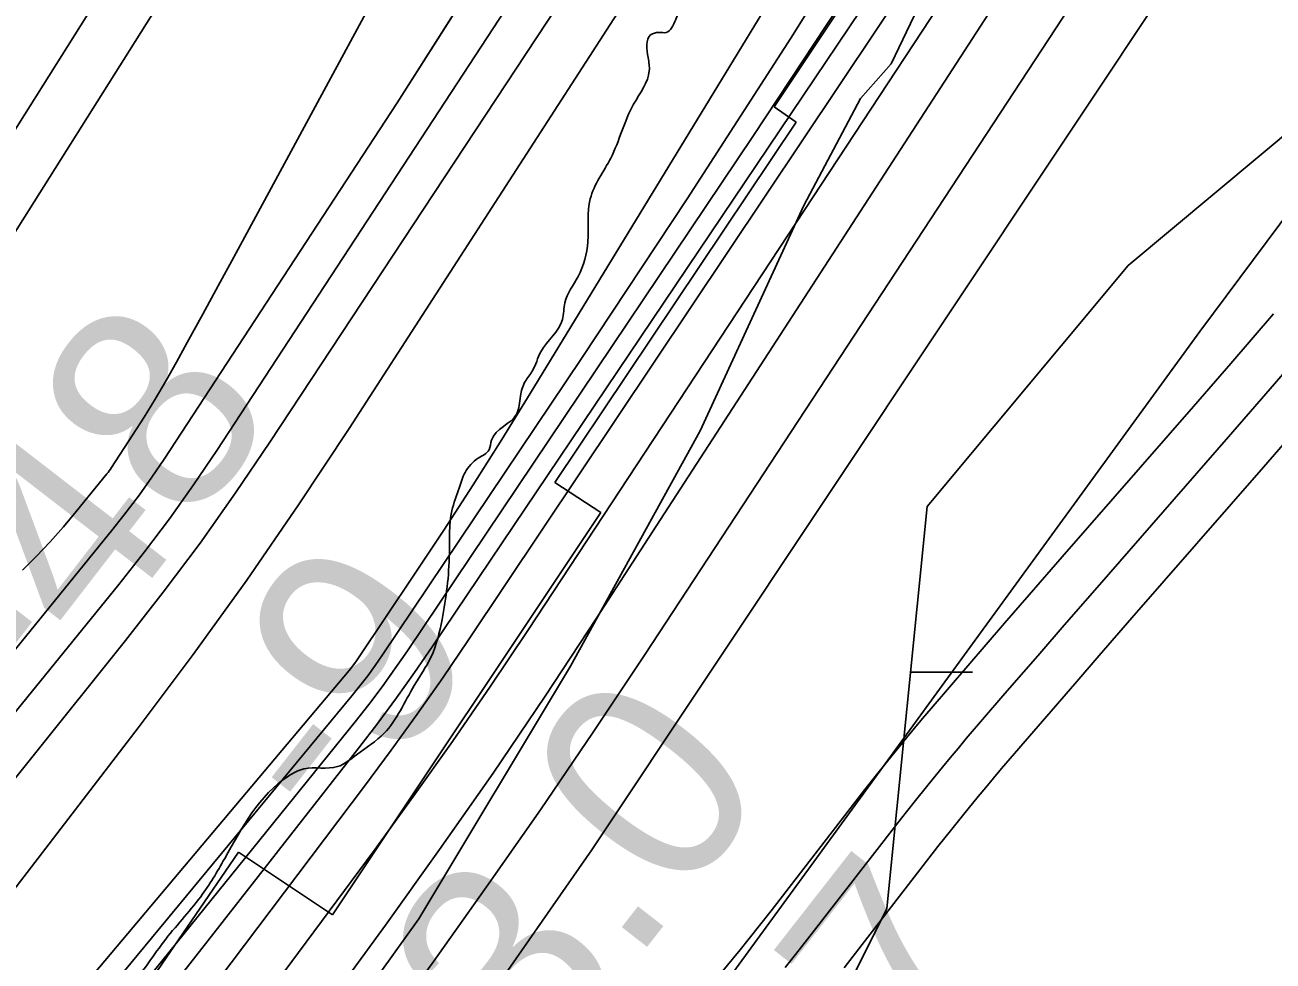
# Model space of a CAD drawing. Extents: x 3279314 to 3317160, y 734079 to 759431.
# Drawn here: x 3309800.7 to 3310204.9, y 739965.2 to 740268.5 of the extents above; entities that cross this region are included whole.
import ezdxf

# ---------------------------------------------------------------- set-up
doc = ezdxf.new("R2010")
doc.units = 0
for name, color, linetype in [('V-RIVR-EDGE', 7, 'Continuous'), ('V-RIVR-RANG', 7, 'Continuous'), ('V-ROAD-CNTR', 7, 'Continuous'), ('V-RRAP-RVMT', 7, 'Continuous'), ('V-SITE-VEGE', 7, 'Continuous'), ('V-TOPO-DPTH', 7, 'Continuous'), ('V-TOPO-MAJR', 7, 'Continuous'), ('V-TOPO-MINR', 7, 'Continuous'), ('V-TOPO-WATR', 7, 'Continuous'), ('V-WETL-SWMP', 7, 'Continuous')]:
    doc.layers.add(name, color=color, linetype=linetype)

msp = doc.modelspace()

# ---------------------------------------------------------------- linework, layer by layer
at = {"layer": 'V-RIVR-EDGE'}
msp.add_spline([(3309406.57, 739469.1), (3309406.86, 739470.24), (3309409.6, 739480.7), (3309411.94, 739488.45), (3309415.44, 739490.39), (3309418.54, 739491.15), (3309422.42, 739489.98), (3309428.24, 739491.9), (3309433.69, 739499.26), (3309438.75, 739506.62), (3309450.41, 739518.22), (3309464.03, 739536.03), (3309476.87, 739555.77), (3309496.72, 739584.42), (3309506.06, 739597.97), (3309519.68, 739614.22), (3309546.5, 739639.37), (3309559.72, 739653.68), (3309570.21, 739663.74), (3309585.37, 739678.44), (3309605.6, 739702.43), (3309641.37, 739738.41), (3309663.14, 739760.46), (3309682.19, 739779.03), (3309686.48, 739788.71), (3309693.87, 739798.78), (3309702.81, 739807.29), (3309713.69, 739818.12), (3309734.69, 739839.78), (3309757.64, 739866.48), (3309784.47, 739896.28), (3309806.26, 739925.31), (3309824.16, 739949.7), (3309828.82, 739952.79), (3309833.87, 739956.65), (3309845.54, 739971.36), (3309857.6, 739986.07), (3309865.38, 739998.46), (3309886, 740025.17), (3309891.05, 740027.48), (3309901.91, 740028.23), (3309908.12, 740032.09), (3309917.06, 740039.05), (3309926.79, 740054.54), (3309932.25, 740063.83), (3309935.77, 740075.84), (3309938.15, 740097.17), (3309938.96, 740111.13), (3309941.3, 740118.49), (3309943.25, 740123.53), (3309947.53, 740128.17), (3309951.03, 740130.87), (3309951.81, 740133.98), (3309959.98, 740142.49), (3309961.15, 740148.3), (3309962.72, 740152.95), (3309965.05, 740156.43), (3309967.78, 740162.63), (3309974.79, 740173.09), (3309975.58, 740178.51), (3309979.86, 740187.03), (3309982.99, 740198.27), (3309983.8, 740212.23), (3309990.43, 740225.4), (3309997.84, 740242.83), (3310002.91, 740253.68), (3310002.53, 740257.95), (3310003.33, 740265.31), (3310006.04, 740266.08), (3310008.37, 740266.08), (3310011.48, 740270.33), (3310020.05, 740286.21), (3310046.13, 740325.7), (3310059.77, 740350.88), (3310067.17, 740364.43), (3310064.86, 740370.26), (3310064.1, 740378.01), (3310064.89, 740384.99), (3310067.63, 740395.07), (3310071.92, 740404.36), (3310077.75, 740407.45), (3310083.56, 740407.05), (3310091.71, 740406.25), (3310100.25, 740410.89), (3310108.41, 740417.07), (3310115.41, 740425.59), (3310118.91, 740428.29), (3310123.17, 740429.06), (3310128.6, 740429.04), (3310138.69, 740431.35), (3310142.57, 740432.5), (3310149.96, 740439.07), (3310155.39, 740440.22), (3310158.1, 740440.22), (3310163.14, 740440.2), (3310171.68, 740440.18), (3310184.1, 740445.58), (3310197.69, 740453.69), (3310207.02, 740461.43), (3310214.79, 740469.16), (3310221, 740471.47), (3310225.28, 740473.4), (3310231.12, 740483.47), (3310240.45, 740492.37), (3310249.38, 740497.77), (3310258.69, 740499.69), (3310262.19, 740502.78), (3310266.86, 740511.3), (3310274.64, 740520.2), (3310283.2, 740529.88), (3310284.76, 740533.75), (3310284.78, 740540.73), (3310286.72, 740544.22), (3310293.72, 740549.63), (3310302.27, 740557.36), (3310312.77, 740569.36), (3310318.22, 740579.43), (3310320.57, 740589.12), (3310322.14, 740597.26), (3310326.04, 740604.23), (3310334.6, 740615.07), (3310347.44, 740633.26), (3310363.77, 740648.73), (3310366.88, 740654.54), (3310368.46, 740664.62), (3310368.48, 740672.77), (3310370.04, 740676.64), (3310379.76, 740687.09), (3310387.54, 740696.76), (3310394.93, 740706.83), (3310396.5, 740713.03), (3310398.84, 740719.62), (3310401.96, 740724.26), (3310405.85, 740728.52), (3310409.74, 740736.26), (3310412.88, 740750.99), (3310413.3, 740761.07), (3310417.21, 740774.25), (3310421.5, 740785.87), (3310418.81, 740794.41), (3310418.05, 740800.23), (3310418.83, 740804.5), (3310424.28, 740811.85), (3310428.56, 740819.21), (3310430.52, 740825.41), (3310428.59, 740831.23), (3310427.44, 740836.27), (3310427.83, 740837.44), (3310433.27, 740839.36), (3310439.09, 740842.45), (3310443.37, 740846.7), (3310443.38, 740851.36), (3310441.46, 740858.34), (3310441.47, 740863), (3310444.2, 740869.2), (3310451.2, 740876.16), (3310463.25, 740888.54), (3310473.36, 740900.54), (3310478.43, 740910.22), (3310484.27, 740921.06), (3310487, 740926.48), (3310491.27, 740930.35), (3310495.94, 740934.99), (3310496.34, 740938.1), (3310497.9, 740943.91), (3310501.79, 740948.55), (3310508.01, 740955.13), (3310516.57, 740967.91), (3310525.14, 740982.23), (3310533.32, 740995.01), (3310538.01, 741009.35), (3310543.08, 741023.68), (3310547.76, 741031.82), (3310553.99, 741042.27), (3310555.56, 741051.58), (3310558.31, 741064.75), (3310560.26, 741067.85), (3310564.92, 741070.17), (3310568.02, 741072.49), (3310568.03, 741076.75), (3310566.87, 741078.31), (3310564.55, 741079.86), (3310564.17, 741081.8), (3310567.3, 741092.65), (3310574.31, 741104.27), (3310580.92, 741111.23), (3310588.7, 741123.24), (3310593.37, 741129.04), (3310595.72, 741136.79), (3310601.17, 741145.7), (3310601.18, 741151.52), (3310604.68, 741155.38), (3310613.62, 741163.51), (3310615.97, 741173.97), (3310617.54, 741180.95), (3310627.27, 741194.5), (3310627.29, 741200.31), (3310629.23, 741204.19), (3310633.12, 741206.5), (3310639.34, 741213.08), (3310643.62, 741219.66), (3310646.36, 741227.8), (3310646.76, 741234), (3310654.16, 741246.4), (3310668.97, 741277.38), (3310677.93, 741294.81), (3310684.55, 741304.49), (3310688.05, 741309.14), (3310690, 741313.01), (3310694.7, 741331.61), (3310699.77, 741344.79), (3310707.55, 741354.46), (3310720.39, 741368.78), (3310732.06, 741385.81), (3310733.63, 741393.95), (3310733.27, 741402.1), (3310734.83, 741406.75), (3310740.27, 741412.16), (3310743, 741417.2), (3310747.15, 741422.06)], degree=3, dxfattribs=at)
at = {"layer": 'V-ROAD-CNTR'}
for points in [[(3310205.15, 740174.87), (3310191.32, 740158.87), (3310179.21, 740144.93), (3310136.63, 740096.14), (3310125.99, 740083.91), (3310118.02, 740074.72), (3310106.09, 740060.91), (3310094.19, 740047.04), (3310091.45, 740043.82), (3310088.81, 740040.67), (3310086.27, 740037.6), (3310081.44, 740031.67), (3310076.96, 740026.07), (3310072.78, 740020.79), (3310042.34, 739981.52), (3310038.56, 739976.72), (3310035.23, 739972.53), (3310032.3, 739968.89), (3310029.74, 739965.74), (3310025.18, 739960.23)], [(3310216.49, 740165.05), (3310202.66, 740149.05), (3310190.52, 740135.08), (3310147.94, 740086.28), (3310137.31, 740074.07), (3310129.36, 740064.9), (3310117.45, 740051.12), (3310105.6, 740037.31), (3310102.92, 740034.15), (3310100.34, 740031.08), (3310097.87, 740028.08), (3310093.11, 740022.24), (3310088.7, 740016.73), (3310084.59, 740011.54), (3310054.16, 739972.29), (3310050.32, 739967.41), (3310046.94, 739963.16)], [(3310216.49, 740165.05), (3310202.66, 740149.05), (3310190.52, 740135.08), (3310147.94, 740086.28), (3310137.31, 740074.07), (3310129.36, 740064.9), (3310117.45, 740051.12), (3310105.6, 740037.31), (3310102.92, 740034.15), (3310100.34, 740031.08), (3310097.87, 740028.08), (3310093.11, 740022.24), (3310088.7, 740016.73), (3310084.59, 740011.54), (3310054.16, 739972.29), (3310050.32, 739967.41), (3310046.94, 739963.16)], [(3310213.99, 740139.22), (3310201.83, 740125.23), (3310159.25, 740076.43), (3310148.63, 740064.23), (3310140.7, 740055.08), (3310128.82, 740041.34), (3310117.01, 740027.57), (3310114.39, 740024.48), (3310111.87, 740021.48), (3310109.46, 740018.56), (3310104.78, 740012.82), (3310100.43, 740007.39), (3310096.4, 740002.3), (3310065.98, 739963.05)]]:
    msp.add_lwpolyline(points, dxfattribs=at)
at = {"layer": 'V-RRAP-RVMT'}
for p, q in [((3310116.13, 740351.62), (3310043.41, 740241.95)), ((3310043.41, 740241.95), (3310050.51, 740237.01)), ((3310050.51, 740237.01), (3309972.3, 740120.23)), ((3309972.3, 740120.23), (3309987.26, 740110.57)), ((3309987.26, 740110.57), (3309900.3, 739980.23)), ((3309869.89, 740000.53), (3309805.64, 739906.88)), ((3309900.3, 739980.23), (3309869.89, 740000.53))]:
    msp.add_line(p, q, dxfattribs=at)
at = {"layer": 'V-SITE-VEGE'}
for p, q in [((3310089.95, 740274.14), (3310081.21, 740255.93)), ((3310081.21, 740255.93), (3310071.34, 740244.68)), ((3310071.34, 740244.68), (3310052.95, 740210.05)), ((3310052.95, 740210.05), (3310019.34, 740136.98)), ((3310019.34, 740136.98), (3309977.42, 740060.74)), ((3309977.42, 740060.74), (3309928.31, 739978.88)), ((3309928.31, 739978.88), (3309886.58, 739921.08))]:
    msp.add_line(p, q, dxfattribs=at)
at = {"layer": 'V-TOPO-DPTH'}
for p, q in [((3309961.96, 740307.32), (3309921.2, 740243.25)), ((3309921.2, 740243.25), (3309961.96, 740307.32)), ((3309921.2, 740243.25), (3309845.77, 740127.88)), ((3309845.77, 740127.88), (3309921.2, 740243.25)), ((3309845.77, 740127.88), (3309841.82, 740122.05)), ((3309841.82, 740122.05), (3309845.77, 740127.88)), ((3309841.82, 740122.05), (3309837.76, 740116.29)), ((3309837.76, 740116.29), (3309841.82, 740122.05)), ((3309837.76, 740116.29), (3309833.52, 740110.67)), ((3309833.52, 740110.67), (3309837.76, 740116.29)), ((3309833.52, 740110.67), (3309829.16, 740105.13)), ((3309829.16, 740105.13), (3309833.52, 740110.67)), ((3309829.16, 740105.13), (3309719.93, 739970.63)), ((3309719.93, 739970.63), (3309829.16, 740105.13))]:
    msp.add_line(p, q, dxfattribs=at)
for points in [[(3309352.93, 739469.07), (3309291.22, 739469.04), (3309359.83, 739536.55), (3309446.04, 739625.95), (3309528.67, 739718.66), (3309608.92, 739813.59), (3309831.12, 740087.21), (3309839.44, 740097.78), (3309847.53, 740108.52), (3309855.29, 740119.5), (3309862.83, 740130.64), (3310006.82, 740350.88), (3310084.55, 740473.24), (3310160.08, 740596.89), (3310232.34, 740722.49), (3310302.41, 740849.39), (3310513.38, 741243.62), (3311048.55, 742381.01)], [(3309291.22, 739469.04), (3309359.83, 739536.55), (3309446.04, 739625.95), (3309528.67, 739718.66), (3309608.92, 739813.59), (3309831.12, 740087.21), (3309839.44, 740097.78), (3309847.53, 740108.52), (3309855.29, 740119.5), (3309862.83, 740130.64), (3310006.82, 740350.88), (3310084.55, 740473.24), (3310160.08, 740596.89), (3310232.34, 740722.49), (3310302.41, 740849.39), (3310513.38, 741243.62), (3311048.55, 742381.01)], [(3311094.64, 742380.88), (3310637.07, 741273.78), (3310631.81, 741261.21), (3310626.48, 741248.66), (3310621.03, 741236.17), (3310615.51, 741223.7), (3310604.97, 741200.16), (3310604.66, 741199.5), (3310604.33, 741198.84), (3310603.97, 741198.2), (3310603.6, 741197.56), (3309964.33, 740149.12), (3309955.14, 740134.26), (3309945.82, 740119.47), (3309936.31, 740104.81), (3309926.67, 740090.24), (3309908.53, 740063.18), (3309907.85, 740062.2), (3309907.15, 740061.24), (3309906.42, 740060.3), (3309905.67, 740059.38), (3309408.91, 739469.1)], [(3311094.64, 742380.88), (3310637.07, 741273.78), (3310631.81, 741261.21), (3310626.48, 741248.66), (3310621.03, 741236.17), (3310615.51, 741223.7), (3310604.97, 741200.16), (3310604.66, 741199.5), (3310604.33, 741198.84), (3310603.97, 741198.2), (3310603.6, 741197.56), (3309964.33, 740149.12), (3309955.14, 740134.26), (3309945.82, 740119.47), (3309936.31, 740104.81), (3309926.67, 740090.24), (3309908.53, 740063.18), (3309907.85, 740062.2), (3309907.15, 740061.24), (3309906.42, 740060.3), (3309905.67, 740059.38), (3309408.91, 739469.1), (3309439.31, 739469.12)], [(3310986.12, 741984.7), (3310648.23, 741215.56), (3310640.99, 741199.66), (3310633.48, 741183.9), (3310625.55, 741168.35), (3310617.34, 741152.93), (3310507, 740952.19), (3310441.94, 740837.39), (3310374.93, 740723.78), (3310305, 740611.95), (3310233.11, 740501.31), (3309944.14, 740068.94), (3309936.02, 740057.02), (3309927.76, 740045.2), (3309919.31, 740033.52), (3309910.71, 740021.93), (3309781, 739850.2), (3309706.23, 739753.83), (3309629.83, 739658.8), (3309551, 739565.78), (3309470.53, 739474.11), (3309466.05, 739469.13), (3309439.31, 739469.12)], [(3309408.91, 739469.1), (3309352.93, 739469.07), (3309833.29, 740069.11), (3309845.49, 740084.78), (3309857.39, 740100.67), (3309868.85, 740116.89), (3309880.01, 740133.32), (3310262.28, 740713.29), (3310315.22, 740795.83), (3310366.76, 740879.21), (3310416.21, 740963.85), (3310464.26, 741049.32), (3310534.3, 741177.62), (3310546.06, 741199.69), (3310557.53, 741221.91), (3310568.55, 741244.35), (3310579.27, 741266.94), (3310800.11, 741744.33)], [(3310800.11, 741744.33), (3310579.27, 741266.94), (3310568.55, 741244.35), (3310557.53, 741221.91), (3310546.06, 741199.69), (3310534.3, 741177.62), (3310464.26, 741049.32), (3310416.21, 740963.85), (3310366.76, 740879.21), (3310315.22, 740795.83), (3310262.28, 740713.29), (3309880.01, 740133.32), (3309868.85, 740116.89), (3309857.39, 740100.67), (3309845.49, 740084.78), (3309833.29, 740069.11), (3309352.93, 739469.07)], [(3309439.31, 739469.12), (3309526.6, 739572.93), (3309614.31, 739679.66), (3309907.62, 740042.78), (3309912.04, 740048.39), (3309916.35, 740054.08), (3309920.51, 740059.88), (3309924.57, 740065.75), (3310036.7, 740232.68), (3310095.95, 740322.57), (3310154.13, 740413.14), (3310210.72, 740504.71), (3310266.25, 740596.95), (3310609.24, 741178.19), (3310613.23, 741185.22), (3310617.05, 741192.33), (3310620.63, 741199.57), (3310624.05, 741206.89), (3310732.31, 741449.7)], [(3309439.31, 739469.12), (3309526.6, 739572.93), (3309614.31, 739679.66), (3309907.62, 740042.78), (3309912.04, 740048.39), (3309916.35, 740054.08), (3309920.51, 740059.88), (3309924.57, 740065.75), (3310036.7, 740232.68), (3310095.95, 740322.57), (3310154.13, 740413.14), (3310210.72, 740504.71), (3310266.25, 740596.95), (3310609.24, 741178.19), (3310613.23, 741185.22), (3310617.05, 741192.33), (3310620.63, 741199.57), (3310624.05, 741206.89), (3310732.31, 741449.7)]]:
    msp.add_lwpolyline(points, dxfattribs=at)
at = {"layer": 'V-TOPO-MAJR'}
for points in [[(3309799.87, 740091.91), (3309804.43, 740096.45), (3309808.87, 740101.1), (3309813.13, 740105.92), (3309817.28, 740110.83), (3309827.21, 740123.06), (3309827.6, 740123.56), (3309827.99, 740124.07), (3309828.36, 740124.6), (3309828.72, 740125.13), (3309835.57, 740135.61), (3309839.28, 740141.43), (3309842.9, 740147.31), (3309846.38, 740153.27), (3309849.76, 740159.28), (3309853.21, 740165.59), (3309858.25, 740174.8), (3309863.28, 740184.01), (3309868.29, 740193.24), (3309873.29, 740202.47), (3310086.06, 740595.84)], [(3309565.2, 739469.18), (3309592.72, 739504.71), (3309661.4, 739597.33), (3309747.86, 739717.86), (3309772.07, 739751.21), (3309796.53, 739784.38), (3309821.36, 739817.27), (3309846.44, 739849.98), (3309859.67, 739867.04), (3309878.2, 739891.17), (3309896.55, 739915.43), (3309914.65, 739939.88), (3309932.58, 739964.46), (3309950.22, 739989.24), (3309967.64, 740014.18), (3309984.71, 740039.36), (3310001.57, 740064.68), (3310157.19, 740301.97), (3310249.08, 740442.47)]]:
    msp.add_lwpolyline(points, dxfattribs=at)
at = {"layer": 'V-TOPO-MINR'}
for p, q in [((3309921.2, 740243.25), (3309961.96, 740307.32)), ((3309845.77, 740127.88), (3309921.2, 740243.25)), ((3309841.82, 740122.05), (3309845.77, 740127.88)), ((3309837.76, 740116.29), (3309841.82, 740122.05)), ((3309833.52, 740110.67), (3309837.76, 740116.29)), ((3309829.16, 740105.13), (3309833.52, 740110.67)), ((3309719.93, 739970.63), (3309829.16, 740105.13))]:
    msp.add_line(p, q, dxfattribs=at)
for points in [[(3309291.22, 739469.04), (3309359.83, 739536.55), (3309446.04, 739625.95), (3309528.67, 739718.66), (3309608.92, 739813.59), (3309831.12, 740087.21), (3309839.44, 740097.78), (3309847.53, 740108.52), (3309855.29, 740119.5), (3309862.83, 740130.64), (3310006.82, 740350.88), (3310084.55, 740473.24), (3310160.08, 740596.89), (3310232.34, 740722.49), (3310302.41, 740849.39), (3310513.38, 741243.62), (3311048.55, 742381.01)], [(3309408.91, 739469.1), (3309905.67, 740059.38), (3309906.42, 740060.3), (3309907.15, 740061.24), (3309907.85, 740062.2), (3309908.53, 740063.18), (3309926.67, 740090.24), (3309936.31, 740104.81), (3309945.82, 740119.47), (3309955.14, 740134.26), (3309964.33, 740149.12), (3310603.6, 741197.56), (3310603.97, 741198.2), (3310604.33, 741198.84), (3310604.66, 741199.5), (3310604.97, 741200.16), (3310615.51, 741223.7), (3310621.03, 741236.17), (3310626.48, 741248.66), (3310631.81, 741261.21), (3310637.07, 741273.78), (3311094.64, 742380.88)], [(3309505.47, 739469.15), (3309608.97, 739599.71), (3309665.3, 739671.49), (3309721.16, 739743.63), (3309776.31, 739816.31), (3309830.99, 739889.36), (3309913.76, 740001.06), (3309926.56, 740018.63), (3309939.15, 740036.33), (3309951.44, 740054.25), (3309963.53, 740072.31), (3310405.89, 740744.87), (3310450.35, 740814.43), (3310493.57, 740884.73), (3310534.94, 740956.14), (3310575.07, 741028.28), (3310626.6, 741123.82), (3310639.69, 741148.92), (3310652.31, 741174.24), (3310664.22, 741199.91), (3310675.66, 741225.8), (3311121.86, 742274.31)], [(3309593.01, 739469.2), (3309666.94, 739559.57), (3309749.14, 739667.74), (3309828.8, 739777.92), (3309984.28, 740001.3), (3310708.87, 741089.52), (3310722.12, 741110.66), (3310734.58, 741132.22), (3310745.85, 741154.44), (3310756.32, 741177.08), (3311189.48, 742185.13)], [(3309466.05, 739469.13), (3309470.53, 739474.11), (3309551, 739565.78), (3309629.83, 739658.8), (3309706.23, 739753.83), (3309781, 739850.2), (3309910.71, 740021.93), (3309919.31, 740033.52), (3309927.76, 740045.2), (3309936.02, 740057.02), (3309944.14, 740068.94), (3310233.11, 740501.31), (3310305, 740611.95), (3310374.93, 740723.78), (3310441.94, 740837.39), (3310507, 740952.19), (3310617.34, 741152.93), (3310625.55, 741168.35), (3310633.48, 741183.9), (3310640.99, 741199.66), (3310648.23, 741215.56), (3310986.12, 741984.7)], [(3309352.93, 739469.07), (3309833.29, 740069.11), (3309845.49, 740084.78), (3309857.39, 740100.67), (3309868.85, 740116.89), (3309880.01, 740133.32), (3310262.28, 740713.29), (3310315.22, 740795.83), (3310366.76, 740879.21), (3310416.21, 740963.85), (3310464.26, 741049.32), (3310534.3, 741177.62), (3310546.06, 741199.69), (3310557.53, 741221.91), (3310568.55, 741244.35), (3310579.27, 741266.94), (3310800.11, 741744.33)], [(3309452.21, 739469.12), (3309534.91, 739565.36), (3309633.39, 739685), (3309730.19, 739806.04), (3309908.83, 740034.3), (3309914.98, 740042.34), (3309921, 740050.46), (3309926.86, 740058.7), (3309932.59, 740067.04), (3310093.96, 740307.03), (3310178.87, 740436.31), (3310261.86, 740566.77), (3310342, 740699.01), (3310420.24, 740832.43), (3310612.32, 741168.34), (3310618, 741178.64), (3310623.47, 741189.04), (3310628.63, 741199.6), (3310633.57, 741210.26), (3310843.71, 741682.53)], [(3309424.86, 739469.11), (3309468.25, 739520.87), (3309906.59, 740051.12), (3309909.2, 740054.37), (3309911.73, 740057.67), (3309914.17, 740061.04), (3309916.54, 740064.47), (3309980.98, 740160.48), (3310015.13, 740212.19), (3310048.76, 740264.23), (3310081.62, 740316.76), (3310113.97, 740369.62), (3310606.36, 741187.91), (3310608.57, 741191.73), (3310610.68, 741195.59), (3310612.64, 741199.53), (3310614.51, 741203.52), (3310675.54, 741340.09), (3310707.53, 741412.54)], [(3309389.64, 739469.09), (3309467.01, 739563.67), (3309551.68, 739670.25), (3309635.35, 739777.64), (3309837.36, 740040.79), (3309855.14, 740064.56), (3309872.54, 740088.6), (3309889.34, 740113.07), (3309905.75, 740137.81), (3310441.1, 740966.89), (3310466.13, 741006.48), (3310490.63, 741046.38), (3310514.34, 741086.76), (3310537.54, 741127.44), (3310545.3, 741141.36), (3310563.79, 741175.54), (3310581.69, 741210.02), (3310598.71, 741244.94), (3310615.15, 741280.16), (3310671.3, 741404.53)], [(3309159.97, 739574.65), (3309266.97, 739668.39), (3309372.24, 739763.98), (3309474.92, 739862.35), (3309575.86, 739962.57), (3309751.41, 740141.58), (3309762.86, 740154.03), (3309773.74, 740166.93), (3309783.77, 740180.51), (3309793.23, 740194.53), (3309914.1, 740386.68), (3309982.54, 740497.72), (3310049.61, 740609.56), (3310114.63, 740722.61), (3310178.29, 740836.46), (3310426.51, 741290.06)], [(3309531.52, 739469.16), (3309535.13, 739474.01), (3309587.29, 739543.2), (3309640.04, 739611.93), (3309693.2, 739680.36), (3309734.57, 739733.13), (3309771.85, 739781.22), (3309808.79, 739829.56), (3309845.22, 739878.28), (3309881.31, 739927.27), (3309917.43, 739976.84), (3309935.01, 740001.37), (3309952.31, 740026.09), (3309969.2, 740051.08), (3309985.82, 740076.27), (3310583.21, 740997.6)], [(3309121.6, 739652.58), (3309170.98, 739698.4), (3309210.34, 739734.3), (3309241.43, 739760.3), (3309273.81, 739784.4), (3309308.14, 739805.64), (3309343.76, 739824.98), (3309379.66, 739844), (3309414.61, 739864.5), (3309448.15, 739887.24), (3309480.75, 739911.48), (3309494.66, 739922.54), (3309532.88, 739954.12), (3309570.29, 739986.6), (3309606.47, 740020.45), (3309641.83, 740055.2), (3309749.9, 740165.4), (3309755.32, 740171.3), (3309760.48, 740177.41), (3309765.23, 740183.84), (3309769.71, 740190.48), (3309828.95, 740284.64)], [(3309707.65, 739469.25), (3309712.28, 739477.76), (3309737.73, 739526.1), (3309747.06, 739544.27), (3309768.15, 739583.31), (3309790.3, 739621.72), (3309814.02, 739659.17), (3309838.8, 739695.98), (3309864.45, 739732.26), (3309890.21, 739768.46), (3309916.13, 739804.54), (3309942.16, 739840.55), (3310008.73, 739932.2), (3310020.36, 739948.21), (3310032, 739964.22), (3310043.65, 739980.22), (3310055.3, 739996.21), (3310181.29, 740169.15), (3310254.88, 740268.04)]]:
    msp.add_lwpolyline(points, dxfattribs=at)
at = {"layer": 'V-TOPO-WATR'}
msp.add_lwpolyline([(3309439.31, 739469.12), (3309526.6, 739572.93), (3309614.31, 739679.66), (3309907.62, 740042.78), (3309912.04, 740048.39), (3309916.35, 740054.08), (3309920.51, 740059.88), (3309924.57, 740065.75), (3310036.7, 740232.68), (3310095.95, 740322.57), (3310154.13, 740413.14), (3310210.72, 740504.71), (3310266.25, 740596.95), (3310609.24, 741178.19), (3310613.23, 741185.22), (3310617.05, 741192.33), (3310620.63, 741199.57), (3310624.05, 741206.89), (3310732.31, 741449.7)], dxfattribs=at)
at = {"layer": 'V-WETL-SWMP'}
for p, q in [((3310236.04, 740255.68), (3310157.97, 740190.58)), ((3310236.04, 740255.68), (3310157.97, 740190.58)), ((3310157.97, 740190.58), (3310092.91, 740112.46)), ((3310157.97, 740190.58), (3310092.91, 740112.46)), ((3310092.91, 740112.46), (3310079.9, 739982.26)), ((3310092.91, 740112.46), (3310079.9, 739982.26)), ((3310087.55, 740058.79), (3310107.57, 740058.8)), ((3310079.9, 739982.26), (3310027.86, 739878.09)), ((3310079.9, 739982.26), (3310027.86, 739878.09))]:
    msp.add_line(p, q, dxfattribs=at)

# ---------------------------------------------------------------- texts
at = {"layer": 'V-RIVR-RANG'}
for s, rotation, p in [('-48', 52.3138, (3309804.66, 740041.13)), ('-9', 52.0083, (3309901.52, 740003.37)), ('33.0', 52.0083, (3309935.83, 739884.84)), ('41.7', 52.0083, (3310016.58, 739825.77))]:
    msp.add_text(s, height=67, rotation=rotation, dxfattribs=at).set_placement(p)

doc.saveas('drawing.dxf')
